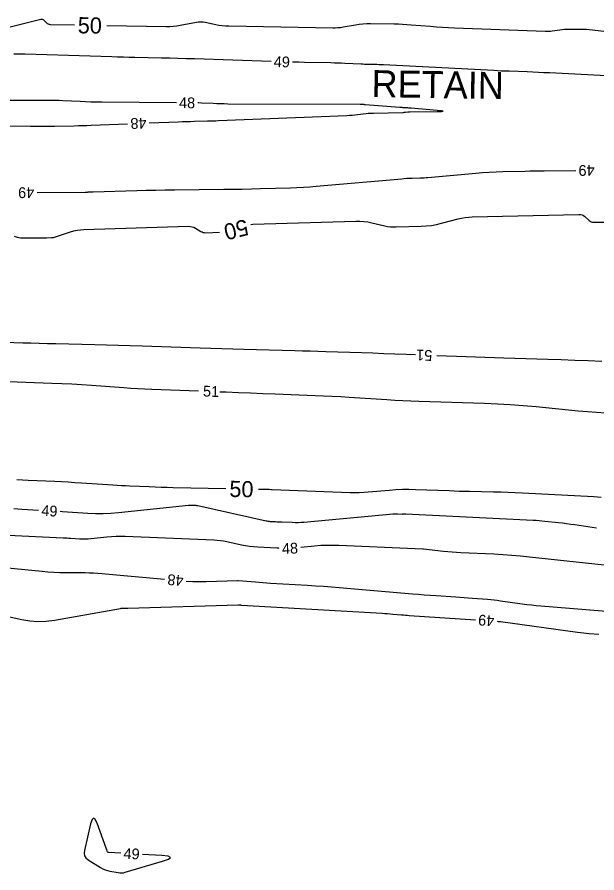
# Model space of a CAD drawing. Extents: x 2384780 to 2405861, y 547869 to 573706.
# Drawn here: x 2395383.7 to 2395491.2, y 552396.9 to 552555.6 of the extents above; entities that cross this region are included whole.
import ezdxf

# ---------------------------------------------------------------- set-up
doc = ezdxf.new("R2010")
doc.units = 0
for name, color, linetype in [('Breaklines', 7, 'Continuous'), ('Old_Level_60', 7, 'Continuous'), ('Old_Level_61', 7, 'Continuous')]:
    doc.layers.add(name, color=color, linetype=linetype)

msp = doc.modelspace()

# ---------------------------------------------------------------- linework, layer by layer
at = {"layer": 'Old_Level_60'}
for points in [[(2395430.80725, 552547.395), (2395416.59125, 552547.86625), (2395415.074, 552547.91375), (2395413.5565, 552547.956), (2395412.039, 552547.993), (2395410.52125, 552548.0245), (2395405.56325, 552548.11875), (2395404.50075, 552548.14075), (2395403.4385, 552548.166), (2395402.37625, 552548.195), (2395401.314, 552548.22725), (2395385.241, 552548.74125), (2395384.54675, 552548.75475), (2395383.85275, 552548.75125), (2395383.159, 552548.73075)], [(2395503.47325, 552544.15375), (2395482.40725, 552545.2665), (2395481.381, 552545.3185), (2395480.35475, 552545.3665), (2395479.328, 552545.41), (2395478.30125, 552545.44925), (2395474.9465, 552545.571), (2395474.22775, 552545.5985), (2395473.50925, 552545.62875), (2395472.79075, 552545.66175), (2395472.07225, 552545.69775), (2395451.621, 552546.759), (2395451.215, 552546.7785), (2395450.80875, 552546.7945), (2395450.4025, 552546.807), (2395449.996, 552546.81625), (2395448.668, 552546.84125), (2395448.3835, 552546.84775), (2395448.09925, 552546.8565), (2395447.81475, 552546.8675), (2395447.5305, 552546.881), (2395444.49625, 552547.03675), (2395443.846, 552547.06725), (2395443.1955, 552547.09275), (2395442.54475, 552547.113), (2395441.89375, 552547.12775), (2395436.9885, 552547.22025), (2395435.93725, 552547.242), (2395434.88625, 552547.26725), (2395434.80525, 552547.2695)], [(2395413.26375, 552539.74875), (2395399.418, 552539.83375), (2395398.4245, 552539.8455), (2395397.4315, 552539.869), (2395396.43875, 552539.90375), (2395395.44625, 552539.95025), (2395392.205, 552540.12025), (2395391.51025, 552540.152), (2395390.81525, 552540.17425), (2395390.12025, 552540.18675), (2395389.42475, 552540.18975), (2395368.8765, 552540.13525)], [(2395408.21775, 552536.006), (2395413.6805, 552536.22325), (2395414.41475, 552536.25075), (2395415.14925, 552536.275), (2395415.88375, 552536.296), (2395416.6185, 552536.31375), (2395419.01875, 552536.366), (2395419.533, 552536.3785), (2395420.04725, 552536.39325), (2395420.56125, 552536.41075), (2395421.07525, 552536.4305), (2395444.87225, 552537.40625), (2395445.365, 552537.431), (2395445.857, 552537.46525), (2395446.34825, 552537.5085), (2395446.839, 552537.561), (2395448.44025, 552537.74775), (2395448.7835, 552537.7835), (2395449.1275, 552537.8115), (2395449.47225, 552537.83125), (2395449.81725, 552537.84275), (2395455.238, 552537.9615), (2395455.36625, 552537.96575), (2395455.494, 552537.973), (2395455.62175, 552537.983), (2395455.74925, 552537.996), (2395456.16525, 552538.04325), (2395456.2545, 552538.05225), (2395456.34375, 552538.05875), (2395456.4335, 552538.06325), (2395456.523, 552538.0655), (2395461.594, 552538.1235), (2395462.4095, 552538.14575), (2395462.6825, 552538.1875), (2395462.413, 552538.24875), (2395461.6015, 552538.3295), (2395456.77625, 552538.733), (2395456.565, 552538.74975), (2395456.35375, 552538.76525), (2395456.1425, 552538.77925), (2395455.93125, 552538.79175), (2395455.2405, 552538.83), (2395455.0925, 552538.83875), (2395454.9445, 552538.84825), (2395454.7965, 552538.85875), (2395454.64875, 552538.87), (2395448.257, 552539.37575), (2395448.16575, 552539.38275), (2395448.0745, 552539.389), (2395447.983, 552539.395), (2395447.89175, 552539.40025), (2395447.593, 552539.41675), (2395447.529, 552539.41975), (2395447.465, 552539.42225), (2395447.401, 552539.4235), (2395447.33675, 552539.42425), (2395422.77025, 552539.50925), (2395422.102, 552539.51525), (2395421.434, 552539.52875), (2395420.76625, 552539.5495), (2395420.09875, 552539.5775), (2395417.91825, 552539.6815), (2395417.45075, 552539.70125), (2395417.2635, 552539.70725)], [(2395367.14325, 552535.61775), (2395386.23975, 552535.387), (2395387.354, 552535.378), (2395388.46825, 552535.3785), (2395389.5825, 552535.388), (2395390.69675, 552535.40675), (2395394.33625, 552535.4835), (2395395.11625, 552535.50175), (2395395.896, 552535.5235), (2395396.6755, 552535.549), (2395397.45525, 552535.57825), (2395404.22075, 552535.84725)], [(2395387.42925, 552523.09775), (2395396.32675, 552523.18475), (2395396.4765, 552523.18675), (2395396.62625, 552523.18925), (2395396.77625, 552523.19275), (2395396.926, 552523.197), (2395397.41525, 552523.21175), (2395397.52, 552523.215), (2395397.625, 552523.21825), (2395397.72975, 552523.2215), (2395397.8345, 552523.2245), (2395405.94375, 552523.472), (2395407.6815, 552523.52025), (2395409.4195, 552523.5595), (2395411.1575, 552523.58925), (2395412.89575, 552523.60975), (2395422.08525, 552523.69425), (2395423.78425, 552523.71425), (2395425.483, 552523.7435), (2395427.18175, 552523.78175), (2395428.88025, 552523.82875), (2395434.42825, 552523.99775), (2395435.6165, 552524.0425), (2395436.80375, 552524.104), (2395437.99025, 552524.18225), (2395439.1755, 552524.27775), (2395455.018, 552525.66475), (2395455.50075, 552525.70325), (2395455.984, 552525.73425), (2395456.4675, 552525.75775), (2395456.9515, 552525.77375), (2395458.53325, 552525.8135), (2395458.87225, 552525.82475), (2395459.21075, 552525.8415), (2395459.54875, 552525.8635), (2395459.88675, 552525.891), (2395468.7505, 552526.68425), (2395470.0065, 552526.7865), (2395471.264, 552526.869), (2395472.52225, 552526.93125), (2395473.782, 552526.97375), (2395477.8985, 552527.08), (2395478.78075, 552527.1005), (2395479.663, 552527.117), (2395480.54525, 552527.12925), (2395481.4275, 552527.13725), (2395487.29625, 552527.1765)], [(2395457.5565, 552492.987), (2395455.829, 552493.055), (2395453.78075, 552493.13425), (2395451.7325, 552493.2105), (2395449.68425, 552493.2835), (2395447.63575, 552493.35375), (2395440.94375, 552493.57825), (2395439.50975, 552493.625), (2395438.0755, 552493.66925), (2395436.6415, 552493.71075), (2395435.207, 552493.7495), (2395425.7525, 552493.99725), (2395423.7265, 552494.05225), (2395421.7005, 552494.111), (2395419.67475, 552494.1735), (2395417.64925, 552494.2395), (2395406.92025, 552494.60025), (2395404.7205, 552494.67125), (2395402.52075, 552494.73675), (2395400.3205, 552494.79625), (2395398.12025, 552494.85), (2395390.93275, 552495.01625), (2395389.3925, 552495.054), (2395387.8525, 552495.09575), (2395386.3125, 552495.1415), (2395384.77275, 552495.1915), (2395373.0335, 552495.58725)], [(2395492.09125, 552491.79225), (2395489.5945, 552491.88775), (2395487.0975, 552491.977), (2395484.6, 552492.06), (2395482.1025, 552492.1365), (2395473.94375, 552492.37675), (2395472.1955, 552492.4305), (2395470.4475, 552492.48825), (2395468.6995, 552492.55075), (2395466.95175, 552492.61725), (2395461.55325, 552492.82975)], [(2395373.99275, 552488.39375), (2395390.18975, 552487.775), (2395392.02975, 552487.697), (2395393.86875, 552487.6035), (2395395.70675, 552487.49425), (2395397.544, 552487.36975), (2395403.5445, 552486.9375), (2395404.83075, 552486.85025), (2395406.1175, 552486.77375), (2395407.40475, 552486.70825), (2395408.6925, 552486.65325), (2395417.33725, 552486.32075)], [(2395421.33425, 552486.167), (2395422.4885, 552486.12275), (2395424.75625, 552486.0355), (2395427.02375, 552485.94825), (2395429.2915, 552485.861), (2395431.55925, 552485.77375), (2395438.96675, 552485.48875), (2395440.55375, 552485.4225), (2395442.14025, 552485.34575), (2395443.72625, 552485.2585), (2395445.31175, 552485.16075), (2395452.265, 552484.7085), (2395453.75525, 552484.61775), (2395455.246, 552484.53875), (2395456.7375, 552484.472), (2395458.2295, 552484.417), (2395470.35275, 552484.019), (2395472.754, 552483.92075), (2395475.1525, 552483.78375), (2395477.5485, 552483.608), (2395479.942, 552483.39375), (2395487.75675, 552482.62975), (2395489.43225, 552482.47975), (2395491.1095, 552482.3575), (2395492.7885, 552482.26225)], [(2395387.7295, 552464.16625), (2395384.6285, 552464.30825), (2395383.872, 552464.365), (2395383.12275, 552464.4655)], [(2395491.10375, 552460.85875), (2395487.1165, 552461.46), (2395486.35375, 552461.571), (2395485.59, 552461.67375), (2395484.825, 552461.76875), (2395484.05925, 552461.8555), (2395481.5555, 552462.12625), (2395481.01875, 552462.18025), (2395480.48125, 552462.22625), (2395479.94325, 552462.264), (2395479.4045, 552462.294), (2395455.7725, 552463.43), (2395455.7195, 552463.433), (2395455.66625, 552463.4365), (2395455.61325, 552463.441), (2395455.5605, 552463.44625), (2395455.369, 552463.4665), (2395455.3415, 552463.46825), (2395455.314, 552463.46725), (2395455.28675, 552463.46375), (2395455.25975, 552463.4575), (2395455.172, 552463.43275), (2395455.15325, 552463.42825), (2395455.134, 552463.42525), (2395455.11475, 552463.42375), (2395455.0955, 552463.42375), (2395454.2195, 552463.46325), (2395454.03175, 552463.4685), (2395453.84425, 552463.4675), (2395453.657, 552463.46), (2395453.46975, 552463.44625), (2395436.90075, 552461.93875), (2395436.3605, 552461.8985), (2395435.82, 552461.876), (2395435.27875, 552461.87125), (2395434.73725, 552461.884), (2395432.785, 552461.96275), (2395432.497, 552461.97475), (2395432.20875, 552461.98725), (2395431.92075, 552462.00075), (2395431.63275, 552462.015), (2395430.69175, 552462.06275), (2395430.49075, 552462.07725), (2395430.29075, 552462.1), (2395430.092, 552462.131), (2395429.89425, 552462.1705), (2395417.24025, 552464.9735), (2395417.07025, 552465.00725), (2395416.89925, 552465.03325), (2395416.7275, 552465.05175), (2395416.5545, 552465.0625), (2395415.98825, 552465.08525), (2395415.867, 552465.08775), (2395415.74575, 552465.086), (2395415.62475, 552465.07975), (2395415.50375, 552465.06925), (2395402.53675, 552463.6845), (2395401.1135, 552463.564), (2395399.689, 552463.507), (2395398.2635, 552463.51325), (2395396.83675, 552463.58275), (2395392.17425, 552463.91275), (2395391.72325, 552463.94325)], [(2395432.3375, 552457.11625), (2395432.1865, 552457.12275), (2395432.02975, 552457.13025), (2395431.873, 552457.138), (2395428.34075, 552457.317), (2395427.586, 552457.371), (2395426.83525, 552457.4565), (2395426.089, 552457.57325), (2395425.347, 552457.7215), (2395422.60825, 552458.328), (2395422.0195, 552458.44475), (2395421.4275, 552458.53525), (2395420.832, 552458.599), (2395420.23325, 552458.63625), (2395403.79225, 552459.297), (2395402.93425, 552459.31575), (2395402.07725, 552459.303), (2395401.22125, 552459.259), (2395400.3665, 552459.1835), (2395397.38875, 552458.8655), (2395396.88375, 552458.82275), (2395396.3785, 552458.8025), (2395395.87275, 552458.80475), (2395395.3665, 552458.82925), (2395393.71225, 552458.9465), (2395393.35775, 552458.9705), (2395393.003, 552458.99225), (2395392.64825, 552459.01175), (2395392.2935, 552459.02925), (2395378.1935, 552459.675)], [(2395492.54925, 552454.008), (2395478.70575, 552455.5045), (2395477.05975, 552455.67), (2395475.4115, 552455.81075), (2395473.76175, 552455.92725), (2395472.10975, 552456.019), (2395466.01025, 552456.31225), (2395465.20375, 552456.35675), (2395464.39825, 552456.413), (2395463.59375, 552456.48075), (2395462.79, 552456.56025), (2395459.0665, 552456.95575), (2395459.054, 552456.9565), (2395459.0415, 552456.95625), (2395459.02925, 552456.9545), (2395459.01725, 552456.95175), (2395458.97775, 552456.9405), (2395458.96925, 552456.9385), (2395458.9605, 552456.93725), (2395458.952, 552456.9365), (2395458.943, 552456.9365), (2395443.36775, 552457.6385), (2395442.2475, 552457.67), (2395441.12825, 552457.6635), (2395440.00975, 552457.61875), (2395438.89225, 552457.53625), (2395436.32675, 552457.30275)], [(2395379.98325, 552453.6735), (2395388.3595, 552452.868), (2395389.46025, 552452.7745), (2395390.562, 552452.70525), (2395391.665, 552452.66075), (2395392.7695, 552452.6405), (2395396.37925, 552452.61425), (2395397.15225, 552452.6005), (2395397.9245, 552452.57075), (2395398.69625, 552452.52475), (2395399.46675, 552452.46225), (2395411.08025, 552451.40175)], [(2395415.06525, 552451.05625), (2395415.083, 552451.055), (2395416.32325, 552450.9985), (2395417.56425, 552450.97975), (2395418.80675, 552450.9985), (2395424.57625, 552451.174), (2395424.5915, 552451.17425), (2395424.60675, 552451.17425), (2395424.62225, 552451.17375), (2395424.6375, 552451.173), (2395424.68775, 552451.17025), (2395424.6985, 552451.1695), (2395424.70925, 552451.16875), (2395424.72, 552451.168), (2395424.73075, 552451.167), (2395427.939, 552450.888), (2395428.62675, 552450.83075), (2395429.31475, 552450.77825), (2395430.00325, 552450.7305), (2395430.692, 552450.6875), (2395437.572, 552450.2835), (2395439.046, 552450.192), (2395440.51925, 552450.091), (2395441.99175, 552449.98), (2395443.4635, 552449.85925), (2395457.00975, 552448.704), (2395458.114, 552448.6125), (2395459.21875, 552448.52625), (2395460.32375, 552448.44525), (2395461.42925, 552448.36975), (2395465.041, 552448.131), (2395465.815, 552448.07825), (2395466.5885, 552448.02225), (2395467.362, 552447.963), (2395468.135, 552447.9005), (2395470.9385, 552447.6675), (2395471.53875, 552447.6135), (2395472.138, 552447.5515), (2395472.7365, 552447.481), (2395473.334, 552447.4025), (2395477.34225, 552446.848), (2395478.202, 552446.73525), (2395479.06275, 552446.63425), (2395479.925, 552446.5455), (2395480.7885, 552446.46875), (2395496.78025, 552445.15825)], [(2395377.58875, 552445.47075), (2395384.614, 552443.906), (2395386.121, 552443.647), (2395387.631, 552443.54), (2395389.144, 552443.58525), (2395390.66025, 552443.78275), (2395402.922, 552445.9935), (2395403.051, 552446.01375), (2395403.1805, 552446.02775), (2395403.3105, 552446.036), (2395403.441, 552446.038), (2395404.00475, 552446.034), (2395404.028, 552446.0335), (2395404.0515, 552446.0325), (2395404.07475, 552446.03125), (2395404.098, 552446.02925), (2395404.174, 552446.0225), (2395404.19025, 552446.02125), (2395404.2065, 552446.0205), (2395404.22275, 552446.02025), (2395404.23925, 552446.0205), (2395424.70075, 552446.64225), (2395424.739, 552446.643), (2395424.77725, 552446.643), (2395424.81525, 552446.642), (2395424.8535, 552446.64025), (2395424.978, 552446.633), (2395425.0045, 552446.63125), (2395425.03125, 552446.6295), (2395425.058, 552446.6275), (2395425.0845, 552446.62525), (2395425.20575, 552446.61475), (2395425.23175, 552446.6125), (2395425.25775, 552446.6105), (2395425.28375, 552446.60875), (2395425.30975, 552446.60725), (2395451.3775, 552445.076), (2395451.8775, 552445.045), (2395452.37725, 552445.01075), (2395452.87675, 552444.97325), (2395453.376, 552444.93225), (2395455.0065, 552444.79325), (2395455.356, 552444.76425), (2395455.7055, 552444.737), (2395456.05525, 552444.71125), (2395456.405, 552444.68725), (2395468.71, 552443.87475)], [(2395472.7005, 552443.6005), (2395472.887, 552443.585), (2395472.99625, 552443.575), (2395473.105, 552443.56375), (2395473.214, 552443.551), (2395473.3225, 552443.53675), (2395487.61325, 552441.5595), (2395488.1525, 552441.48875), (2395488.6925, 552441.4255), (2395489.2335, 552441.36975), (2395489.77525, 552441.3215), (2395491.54625, 552441.1765)], [(2395402.961, 552400.6065), (2395400.73325, 552400.7325), (2395400.638, 552400.74975), (2395400.56, 552400.79025), (2395400.4995, 552400.854), (2395400.45625, 552400.9405), (2395400.34325, 552401.26125), (2395400.319, 552401.33), (2395400.2945, 552401.39875), (2395400.26975, 552401.46725), (2395400.245, 552401.53575), (2395398.56925, 552406.13575), (2395398.225, 552406.87075), (2395397.9105, 552407.10375), (2395397.6255, 552406.83525), (2395397.37, 552406.065), (2395396.20525, 552401.1205), (2395396.15075, 552400.592), (2395396.25075, 552400.127), (2395396.506, 552399.72525), (2395396.91575, 552399.38725)], [(2395396.91575, 552399.38725), (2395399.1895, 552397.95725), (2395399.603, 552397.72325), (2395400.03275, 552397.531), (2395400.47875, 552397.38075), (2395400.94125, 552397.272), (2395402.4785, 552396.9855), (2395402.80675, 552396.94375), (2395403.13325, 552396.94125), (2395403.4575, 552396.97775), (2395403.77975, 552397.05375), (2395410.7195, 552399.116), (2395411.827, 552399.51375), (2395412.17575, 552399.82275), (2395411.76525, 552400.04325), (2395410.59575, 552400.175), (2395406.95475, 552400.38075)]]:
    msp.add_lwpolyline(points, dxfattribs=at)
at = {"layer": 'Old_Level_61'}
for points in [[(2395394.351, 552554.14), (2395389.95325, 552554.21975), (2395389.7395, 552554.24275), (2395389.5415, 552554.30375), (2395389.35975, 552554.4025), (2395389.194, 552554.5395), (2395388.67825, 552555.0485), (2395388.56275, 552555.13925), (2395388.43725, 552555.19325), (2395388.30175, 552555.2105), (2395388.156, 552555.191), (2395381.7355, 552553.57875)], [(2395494.01225, 552552.774), (2395490.38375, 552553.191), (2395489.78675, 552553.25125), (2395489.1885, 552553.295), (2395488.5895, 552553.322), (2395487.9895, 552553.33225), (2395486.02775, 552553.33925), (2395485.60775, 552553.33275), (2395485.18925, 552553.3105), (2395484.7715, 552553.2725), (2395484.35525, 552553.21875), (2395482.8985, 552553.0025), (2395482.58575, 552552.9635), (2395482.2725, 552552.93925), (2395481.95825, 552552.9295), (2395481.64325, 552552.9345), (2395464.8025, 552553.59325), (2395463.6925, 552553.6425), (2395462.583, 552553.70325), (2395461.4745, 552553.7755), (2395460.3665, 552553.8595), (2395456.7485, 552554.15275), (2395455.97275, 552554.20925), (2395455.1965, 552554.25325), (2395454.41975, 552554.2845), (2395453.64225, 552554.303), (2395449.234, 552554.373), (2395448.53225, 552554.367), (2395447.8335, 552554.3275), (2395447.13725, 552554.25375), (2395446.444, 552554.14625), (2395444.1835, 552553.74), (2395443.698, 552553.66475), (2395443.21075, 552553.6135), (2395442.7215, 552553.58625), (2395442.2305, 552553.583), (2395422.95275, 552553.921), (2395422.34925, 552553.94625), (2395421.749, 552554.00125), (2395421.15225, 552554.086), (2395420.55875, 552554.2), (2395418.62625, 552554.62125), (2395418.21175, 552554.69), (2395417.797, 552554.716), (2395417.38175, 552554.69925), (2395416.966, 552554.6395), (2395413.981, 552554.05725), (2395413.34, 552553.9495), (2395412.696, 552553.876), (2395412.04875, 552553.8365), (2395411.39875, 552553.83125), (2395400.35, 552554.0315)], [(2395427.036, 552517.1685), (2395427.0555, 552517.17175), (2395427.4255, 552517.19925), (2395446.531, 552517.7815), (2395447.28175, 552517.78025), (2395448.0275, 552517.73075), (2395448.7685, 552517.63275), (2395449.50475, 552517.48625), (2395451.902, 552516.92875), (2395452.41725, 552516.826), (2395452.936, 552516.75675), (2395453.45825, 552516.721), (2395453.98375, 552516.71875), (2395458.6235, 552516.84675), (2395459.58325, 552516.90075), (2395460.535, 552517.00975), (2395461.47875, 552517.174), (2395462.41475, 552517.39325), (2395465.45925, 552518.1995), (2395466.11425, 552518.35275), (2395466.775, 552518.46675), (2395467.44125, 552518.5415), (2395468.11325, 552518.57725), (2395487.8305, 552519.047), (2395488.14875, 552519.0265), (2395488.446, 552518.9495), (2395488.7225, 552518.81575), (2395488.97825, 552518.6255), (2395489.78, 552517.91175), (2395489.959, 552517.77775), (2395490.1525, 552517.68225), (2395490.36075, 552517.625), (2395490.5835, 552517.60575), (2395493.9665, 552517.607)], [(2395383.1945, 552515.013), (2395383.76425, 552514.82775), (2395384.35325, 552514.7175), (2395384.96125, 552514.68275), (2395388.04075, 552514.6965), (2395388.3225, 552514.6985), (2395388.6045, 552514.70275), (2395388.88625, 552514.7085), (2395389.16825, 552514.7165), (2395390.08875, 552514.745), (2395390.28475, 552514.758), (2395390.4785, 552514.78525), (2395390.6695, 552514.826), (2395390.85825, 552514.881), (2395393.66075, 552515.80525), (2395394.265, 552515.981), (2395394.8775, 552516.112), (2395395.49775, 552516.19825), (2395396.12575, 552516.24), (2395415.52425, 552516.831), (2395415.86825, 552516.8175), (2395416.1995, 552516.75575), (2395416.518, 552516.64575), (2395416.82375, 552516.48725), (2395417.8015, 552515.891), (2395418.0155, 552515.78025), (2395418.2385, 552515.70375), (2395418.4705, 552515.6615), (2395418.71125, 552515.65325), (2395421.26475, 552515.7455)], [(2395422.4555, 552468.16825), (2395412.65125, 552468.36925), (2395411.544, 552468.395), (2395410.437, 552468.427), (2395409.33, 552468.46525), (2395408.2235, 552468.50975), (2395404.60875, 552468.66525), (2395403.83425, 552468.70075), (2395403.06, 552468.74075), (2395402.286, 552468.78475), (2395401.51225, 552468.833), (2395395.69675, 552469.213), (2395394.4505, 552469.291), (2395393.20375, 552469.36225), (2395391.95675, 552469.4265), (2395390.70925, 552469.484), (2395385.7985, 552469.69675), (2395384.74625, 552469.7455), (2395383.6945, 552469.8005)], [(2395492.009, 552466.5585), (2395490.65, 552466.65575), (2395477.43475, 552467.343), (2395476.08275, 552467.40825), (2395474.73025, 552467.46325), (2395473.3775, 552467.5085), (2395472.02425, 552467.54325), (2395467.603, 552467.64075), (2395466.65575, 552467.6635), (2395465.7085, 552467.69), (2395464.76125, 552467.72), (2395463.81425, 552467.754), (2395457.5555, 552467.99), (2395456.352, 552468.0165), (2395455.1495, 552468.00525), (2395453.948, 552467.956), (2395452.7475, 552467.869), (2395448.82725, 552467.523), (2395447.987, 552467.462), (2395447.146, 552467.42775), (2395446.30425, 552467.41975), (2395445.46175, 552467.43825), (2395431.04325, 552467.98225), (2395430.7505, 552467.99275), (2395430.4575, 552468.00175), (2395430.1645, 552468.00975), (2395429.8715, 552468.01625), (2395428.91425, 552468.036), (2395428.70925, 552468.04025), (2395428.50425, 552468.04425), (2395428.45425, 552468.0455)]]:
    msp.add_lwpolyline(points, dxfattribs=at)

# ---------------------------------------------------------------- texts
at = {"layer": 'Breaklines'}
msp.add_text('RETAIN', height=5, rotation=359.0745667, dxfattribs=at).set_placement((2395449.40225, 552540.8075))
at = {"layer": 'Old_Level_60'}
for s, rotation, p in [('49', 358.2032694, (2395431.29525, 552546.37575)), ('48', 359.4054333, (2395413.74975, 552538.752)), ('48', 182.2764667, (2395407.682, 552536.9855)), ('49', 180.3832639, (2395490.76975, 552528.19975)), ('49', 180.5609333, (2395386.89975, 552524.0925)), ('51', 177.7457833, (2395460.72725, 552493.863)), ('51', 357.7974694, (2395418.16425, 552485.28825)), ('49', 356.8042528, (2395388.19325, 552463.1505)), ('48', 2.679075, (2395432.8795, 552456.0525)), ('48', 175.0473278, (2395414.6565, 552452.08625)), ('49', 176.0671139, (2395472.251, 552444.639)), ('49', 356.7656806, (2395403.4235, 552399.57875))]:
    msp.add_text(s, height=2, rotation=rotation, dxfattribs=at).set_placement(p)
at = {"layer": 'Old_Level_61'}
for rotation, p in [(358.9622667, (2395394.96175, 552552.62875)), (193.8507528, (2395426.15025, 552518.193)), (358.8261972, (2395423.06275, 552466.6555))]:
    msp.add_text('50', height=3, rotation=rotation, dxfattribs=at).set_placement(p)

doc.saveas('drawing.dxf')
